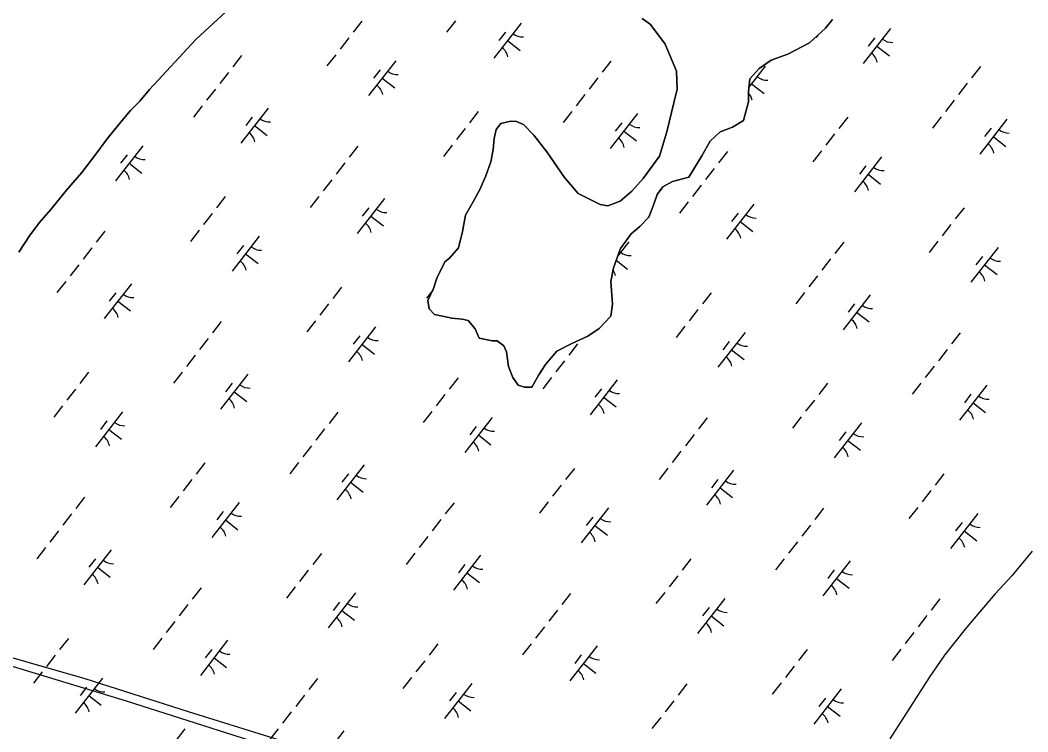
# Model space of a CAD drawing. Extents: x 3888273 to 3909528, y 158682 to 181032.
# Drawn here: x 3901581 to 3902718, y 166620 to 167423 of the extents above; entities that cross this region are included whole.
import ezdxf

# ---------------------------------------------------------------- set-up
doc = ezdxf.new("R2010")
doc.units = 0
for name, color, linetype in [('V-CHAN-DOCK', 7, 'Continuous'), ('V-TOPO-SHOR', 7, 'Continuous'), ('V-WETL-SWMP', 7, 'Continuous')]:
    doc.layers.add(name, color=color, linetype=linetype)

msp = doc.modelspace()

# ---------------------------------------------------------------- linework, layer by layer
at = {"layer": 'V-CHAN-DOCK'}
msp.add_lwpolyline([(3901411, 166742.9), (3901395.4, 166721.5), (3901307.2, 166579.4), (3901293, 166569.4), (3901237.6, 166563.7), (3901256, 166579.4), (3901284.5, 166582.2), (3901294.4, 166593.6), (3901382.6, 166728.6), (3901374, 166734.3), (3901395.4, 166762.8), (3901416.7, 166754.2), (3901416.7, 166748.5), (3901654.1, 166680.3), (3901770.7, 166643.3), (3901907.2, 166600.7), (3901901.5, 166590.7), (3901701.1, 166654.7)], close=True, dxfattribs=at)
at = {"layer": 'V-TOPO-SHOR'}
for points in [[(3901817.5, 167436.5), (3901799.1, 167419.6)], [(3901799.1, 167419.6), (3901779.1, 167401.1), (3901727, 167344.9), (3901715.9, 167331.6), (3901705.6, 167321), (3901691.8, 167304.9), (3901679.2, 167289.2), (3901665.1, 167270.4), (3901650.6, 167251.2), (3901633.3, 167231.2), (3901615.8, 167209.2), (3901602.4, 167194.3), (3901591.7, 167179.8), (3901579.5, 167161.4)], [(3902098.9, 167064.3), (3902094.2, 167074.6), (3902086.2, 167084.3), (3902079.7, 167085.5), (3902068, 167086.7), (3902057.5, 167089.2), (3902048.4, 167091), (3902042.4, 167097.5), (3902041, 167106.6), (3902047.4, 167120.3), (3902051.1, 167132.1), (3902060, 167150.5), (3902065.2, 167154.4), (3902075.5, 167166.3), (3902079.8, 167184.6), (3902083.5, 167202.9), (3902092.4, 167218.6), (3902099.4, 167231.8), (3902106.4, 167247.5), (3902112.1, 167263.2), (3902114.5, 167276.9), (3902115.6, 167289.3), (3902118.1, 167299.8), (3902123.2, 167306.4), (3902134.3, 167309.1), (3902140.8, 167308.5), (3902148.7, 167305.4), (3902160.6, 167293.1), (3902175.1, 167274.4), (3902195, 167245.3), (3902210.3, 167227.3), (3902235.2, 167215.2), (3902243.7, 167213.4), (3902257.9, 167218.8), (3902270.8, 167230), (3902283.7, 167244.5), (3902302.3, 167269.5), (3902310.4, 167297), (3902318.5, 167329.6), (3902322.2, 167345.3), (3902321.3, 167365.5), (3902308.5, 167396), (3902292, 167418), (3902282.7, 167425)], [(3902497.2, 167423.8), (3902489.5, 167413.9), (3902471.4, 167397.4), (3902446.8, 167384.7), (3902428, 167377.9), (3902414.4, 167368.6), (3902404.2, 167356.8), (3902402.4, 167342.4), (3902402.5, 167330.7), (3902396.9, 167309.8), (3902384.6, 167302.4), (3902370.4, 167297.1), (3902359.4, 167286.5), (3902349.8, 167270.1), (3902335.2, 167245.8), (3902317, 167241), (3902306, 167235), (3902299.6, 167226.4)], [(3902299.6, 167226.4), (3902295.8, 167215.3), (3902290.1, 167200.9), (3902279.8, 167190.3), (3902270.1, 167181.8), (3902258, 167165.3), (3902250.4, 167143.7), (3902247.3, 167128), (3902249, 167102.6), (3902247.2, 167088.9), (3902234.3, 167075.1), (3902221.4, 167066.4), (3902203.2, 167058.4), (3902186.4, 167049.7), (3902173.6, 167034.6), (3902165.9, 167022.7), (3902158.2, 167009), (3902149.8, 167008.9), (3902142.6, 167011.4), (3902136.6, 167019.8), (3902131.9, 167032.1), (3902129.7, 167049), (3902126.4, 167055.5), (3902119.1, 167061.3), (3902113.3, 167061.2), (3902098.9, 167064.3)]]:
    msp.add_lwpolyline(points, dxfattribs=at)
at = {"layer": 'V-WETL-SWMP'}
for p, q in [((3901799.1, 167419.6), (3901817.5, 167436.5)), ((3901779.1, 167401.1), (3901799.1, 167419.6)), ((3901966.4, 167421.9), (3901956.6, 167409.3)), ((3902071.9, 167422.2), (3902062.1, 167409.5)), ((3902146, 167419.7), (3902115.3, 167380.2)), ((3902282.7, 167425), (3902292, 167418)), ((3902292, 167418), (3902308.5, 167396)), ((3902489.5, 167413.9), (3902497.2, 167423.8)), ((3902128.3, 167409.4), (3902120.9, 167400)), ((3902471.4, 167397.4), (3902489.5, 167413.9)), ((3902480.7, 167405.9), (3902478.7, 167403.3)), ((3902562.7, 167413.5), (3902532, 167374)), ((3901727, 167344.9), (3901779.1, 167401.1)), ((3901951.7, 167403), (3901941.9, 167390.4)), ((3902130.7, 167400), (3902144.9, 167388.9)), ((3902308.5, 167396), (3902321.3, 167365.5)), ((3902446.8, 167384.7), (3902471.4, 167397.4)), ((3902545, 167403.2), (3902537.6, 167393.7)), ((3902547.4, 167393.7), (3902561.6, 167382.7)), ((3901830.7, 167383.1), (3901820.9, 167370.4)), ((3901937, 167384), (3901927.1, 167371.4)), ((3902428, 167377.9), (3902446.8, 167384.7)), ((3902004.8, 167377.2), (3901974.1, 167337.8)), ((3902247.4, 167376.8), (3902237.6, 167364.2)), ((3902421.5, 167371), (3902403, 167347.3)), ((3902414.4, 167368.6), (3902428, 167377.9)), ((3902664.1, 167370.6), (3902654.2, 167358)), ((3901816, 167364.1), (3901806.2, 167351.5)), ((3901987, 167367), (3901979.7, 167357.5)), ((3902321.3, 167365.5), (3902322.2, 167345.3)), ((3902404.2, 167356.8), (3902414.4, 167368.6)), ((3901989.4, 167357.5), (3902003.7, 167346.5)), ((3902232.7, 167357.9), (3902222.8, 167345.3)), ((3902402.4, 167342.4), (3902404.2, 167356.8)), ((3902406.1, 167351.3), (3902420.3, 167340.2)), ((3902649.3, 167351.7), (3902639.5, 167339.1)), ((3901715.9, 167331.6), (3901727, 167344.9)), ((3901801.3, 167345.2), (3901791.4, 167332.6)), ((3902217.9, 167339), (3902208.1, 167326.3)), ((3902322.2, 167345.3), (3902318.5, 167329.6)), ((3902402.5, 167330.7), (3902402.4, 167342.4)), ((3901705.6, 167321), (3901715.9, 167331.6)), ((3901786.5, 167326.2), (3901776.7, 167313.6)), ((3902318.5, 167329.6), (3902310.4, 167297)), ((3902396.9, 167309.8), (3902402.5, 167330.7)), ((3902634.6, 167332.7), (3902624.8, 167320.1)), ((3901691.8, 167304.9), (3901705.6, 167321)), ((3901860.7, 167323.8), (3901830, 167284.3)), ((3901842.9, 167313.5), (3901835.5, 167304)), ((3902097.7, 167319.8), (3902087.9, 167307.2)), ((3902203.2, 167320), (3902193.4, 167307.4)), ((3902277.3, 167317.6), (3902246.6, 167278.1)), ((3902514.4, 167313.6), (3902504.6, 167300.9)), ((3902619.8, 167313.8), (3902610, 167301.2)), ((3901679.2, 167289.2), (3901691.8, 167304.9)), ((3901845.3, 167304), (3901859.5, 167293)), ((3902123.2, 167306.4), (3902118.1, 167299.8)), ((3902134.3, 167309.1), (3902123.2, 167306.4)), ((3902140.8, 167308.5), (3902134.3, 167309.1)), ((3902148.7, 167305.4), (3902140.8, 167308.5)), ((3902160.6, 167293.1), (3902148.7, 167305.4)), ((3902259.6, 167307.3), (3902252.2, 167297.8)), ((3902370.4, 167297.1), (3902384.6, 167302.4)), ((3902384.6, 167302.4), (3902396.9, 167309.8)), ((3902694, 167311.3), (3902663.3, 167271.9)), ((3902083, 167300.8), (3902073.2, 167288.2)), ((3902118.1, 167299.8), (3902115.6, 167289.3)), ((3902175.1, 167274.4), (3902160.6, 167293.1)), ((3902262, 167297.8), (3902276.2, 167286.8)), ((3902310.4, 167297), (3902302.3, 167269.5)), ((3902359.4, 167286.5), (3902370.4, 167297.1)), ((3902499.6, 167294.6), (3902489.8, 167282)), ((3902676.2, 167301.1), (3902668.9, 167291.6)), ((3902678.6, 167291.6), (3902692.8, 167280.5)), ((3901665.1, 167270.4), (3901679.2, 167289.2)), ((3901719.4, 167281.3), (3901688.7, 167241.9)), ((3901962, 167280.9), (3901952.2, 167268.3)), ((3902068.2, 167281.9), (3902058.4, 167269.3)), ((3902115.6, 167289.3), (3902114.5, 167276.9)), ((3902349.8, 167270.1), (3902359.4, 167286.5)), ((3901650.6, 167251.2), (3901665.1, 167270.4)), ((3901701.7, 167271.1), (3901694.3, 167261.6)), ((3902114.5, 167276.9), (3902112.1, 167263.2)), ((3902195, 167245.3), (3902175.1, 167274.4)), ((3902302.3, 167269.5), (3902283.7, 167244.5)), ((3902335.2, 167245.8), (3902349.8, 167270.1)), ((3902378.7, 167274.7), (3902368.8, 167262.1)), ((3902484.9, 167275.7), (3902475.1, 167263)), ((3902552.7, 167268.9), (3902522, 167229.4)), ((3901704.1, 167261.6), (3901718.3, 167250.5)), ((3901947.3, 167262), (3901937.4, 167249.4)), ((3902112.1, 167263.2), (3902106.4, 167247.5)), ((3902535, 167258.6), (3902527.6, 167249.1)), ((3901633.3, 167231.2), (3901650.6, 167251.2)), ((3902106.4, 167247.5), (3902099.4, 167231.8)), ((3902210.3, 167227.3), (3902195, 167245.3)), ((3902317, 167241), (3902335.2, 167245.8)), ((3902363.9, 167255.8), (3902354.1, 167243.1)), ((3902537.4, 167249.1), (3902551.6, 167238.1)), ((3901932.5, 167243), (3901922.7, 167230.4)), ((3902283.7, 167244.5), (3902270.8, 167230)), ((3902299.6, 167226.4), (3902306, 167235)), ((3902306, 167235), (3902317, 167241)), ((3902349.2, 167236.8), (3902339.4, 167224.2)), ((3901615.8, 167209.2), (3901633.3, 167231.2)), ((3901812.3, 167223.9), (3901802.5, 167211.2)), ((3901917.8, 167224.1), (3901908, 167211.5)), ((3902099.4, 167231.8), (3902092.4, 167218.6)), ((3902235.2, 167215.2), (3902210.3, 167227.3)), ((3902270.8, 167230), (3902257.9, 167218.8)), ((3902295.8, 167215.3), (3902299.6, 167226.4)), ((3901991.9, 167221.6), (3901961.2, 167182.2)), ((3901974.2, 167211.4), (3901966.8, 167201.9)), ((3902092.4, 167218.6), (3902083.5, 167202.9)), ((3902243.7, 167213.4), (3902235.2, 167215.2)), ((3902257.9, 167218.8), (3902243.7, 167213.4)), ((3902290.1, 167200.9), (3902295.8, 167215.3)), ((3902334.5, 167217.9), (3902324.6, 167205.3)), ((3902408.6, 167215.4), (3902377.9, 167175.9)), ((3902645.7, 167211.4), (3902635.8, 167198.8)), ((3901602.4, 167194.3), (3901615.8, 167209.2)), ((3901797.6, 167204.9), (3901787.8, 167192.3)), ((3901976.6, 167201.9), (3901990.8, 167190.8)), ((3902083.5, 167202.9), (3902079.8, 167184.6)), ((3902279.8, 167190.3), (3902290.1, 167200.9)), ((3902390.8, 167205.1), (3902383.5, 167195.7)), ((3901591.7, 167179.8), (3901602.4, 167194.3)), ((3902270.1, 167181.8), (3902279.8, 167190.3)), ((3902393.3, 167195.7), (3902407.5, 167184.6)), ((3902630.9, 167192.5), (3902621.1, 167179.8)), ((3901579.5, 167161.4), (3901591.7, 167179.8)), ((3901676.6, 167185), (3901666.8, 167172.4)), ((3901782.9, 167186), (3901773, 167173.4)), ((3901850.7, 167179.2), (3901820, 167139.7)), ((3902079.8, 167184.6), (3902075.5, 167166.3)), ((3902258, 167165.3), (3902270.1, 167181.8)), ((3901661.9, 167166.1), (3901652.1, 167153.4)), ((3901832.9, 167168.9), (3901825.6, 167159.5)), ((3902075.5, 167166.3), (3902065.2, 167154.4)), ((3902267.4, 167173), (3902255.1, 167157.2)), ((3902510, 167172.6), (3902500.1, 167159.9)), ((3902616.2, 167173.5), (3902606.4, 167160.9)), ((3902684, 167166.7), (3902653.3, 167127.3)), ((3901835.3, 167159.5), (3901849.5, 167148.4)), ((3902065.2, 167154.4), (3902060, 167150.5)), ((3902250.4, 167143.7), (3902258, 167165.3)), ((3902666.3, 167156.5), (3902658.9, 167147)), ((3901647.1, 167147.1), (3901637.3, 167134.5)), ((3902060, 167150.5), (3902051.1, 167132.1)), ((3902247.3, 167128), (3902250.4, 167143.7)), ((3902253.4, 167152.2), (3902266.2, 167142.2)), ((3902495.2, 167153.6), (3902485.4, 167141)), ((3902668.7, 167147), (3902682.9, 167135.9)), ((3902051.1, 167132.1), (3902047.4, 167120.3)), ((3902480.5, 167134.7), (3902470.7, 167122)), ((3901632.4, 167128.2), (3901622.6, 167115.6)), ((3901706.5, 167125.7), (3901675.8, 167086.3)), ((3901943.6, 167121.7), (3901933.8, 167109.1)), ((3902047.4, 167120.3), (3902041, 167106.6)), ((3902249, 167102.6), (3902247.3, 167128)), ((3901688.8, 167115.5), (3901681.4, 167106)), ((3902046.7, 167118.9), (3902039.2, 167109.3)), ((3902360.3, 167115.5), (3902350.5, 167102.9)), ((3902465.7, 167115.7), (3902455.9, 167103.1)), ((3902539.9, 167113.3), (3902509.2, 167073.8)), ((3901691.2, 167106), (3901705.4, 167094.9)), ((3901928.9, 167102.8), (3901919, 167090.1)), ((3902041, 167106.6), (3902042.4, 167097.5)), ((3902042.4, 167097.5), (3902048.4, 167091)), ((3902247.2, 167088.9), (3902249, 167102.6)), ((3902522.1, 167103), (3902514.8, 167093.5)), ((3902048.4, 167091), (3902057.5, 167089.2)), ((3902057.5, 167089.2), (3902068, 167086.7)), ((3902068, 167086.7), (3902079.7, 167085.5)), ((3902234.3, 167075.1), (3902247.2, 167088.9)), ((3902345.5, 167096.6), (3902335.7, 167083.9)), ((3902524.5, 167093.5), (3902538.7, 167082.5)), ((3901807.9, 167082.9), (3901798.1, 167070.2)), ((3901914.1, 167083.8), (3901904.3, 167071.2)), ((3901982, 167077), (3901951.3, 167037.6)), ((3902079.7, 167085.5), (3902086.3, 167084.3)), ((3902086.3, 167084.3), (3902094.2, 167074.6)), ((3902094.2, 167074.6), (3902098.9, 167064.3)), ((3902221.4, 167066.4), (3902234.3, 167075.1)), ((3902330.8, 167077.6), (3902321, 167065)), ((3901793.2, 167063.9), (3901783.3, 167051.3)), ((3901964.2, 167066.8), (3901956.8, 167057.3)), ((3902098.9, 167064.3), (3902113.3, 167061.2)), ((3902203.2, 167058.4), (3902221.4, 167066.4)), ((3902398.6, 167070.8), (3902367.9, 167031.4)), ((3902641.2, 167070.4), (3902631.4, 167057.8)), ((3901966.6, 167057.3), (3901980.8, 167046.3)), ((3902113.3, 167061.2), (3902119.1, 167061.3)), ((3902119.1, 167061.3), (3902126.4, 167055.5)), ((3902126.4, 167055.5), (3902129.7, 167049)), ((3902186.4, 167049.7), (3902203.2, 167058.4)), ((3902209.8, 167057.7), (3902200, 167045.1)), ((3902380.9, 167060.6), (3902373.5, 167051.1)), ((3901778.4, 167045), (3901768.6, 167032.4)), ((3902129.7, 167049), (3902131.9, 167032.1)), ((3902173.6, 167034.6), (3902186.4, 167049.7)), ((3902383.3, 167051.1), (3902397.5, 167040)), ((3902626.5, 167051.5), (3902616.7, 167038.8)), ((3902131.9, 167032.1), (3902136.6, 167019.8)), ((3902165.9, 167022.7), (3902173.6, 167034.6)), ((3902195.1, 167038.8), (3902185.3, 167026.1)), ((3902611.8, 167032.5), (3902601.9, 167019.9)), ((3901658.2, 167025.8), (3901648.4, 167013.2)), ((3901763.7, 167026), (3901753.9, 167013.4)), ((3901837.8, 167023.6), (3901807.1, 166984.1)), ((3902074.9, 167019.6), (3902065.1, 167006.9)), ((3902136.6, 167019.8), (3902142.6, 167011.4)), ((3902158.2, 167009), (3902165.9, 167022.7)), ((3902180.4, 167019.8), (3902170.5, 167007.2)), ((3901643.5, 167006.9), (3901633.7, 166994.2)), ((3901820.1, 167013.3), (3901812.7, 167003.8)), ((3902142.6, 167011.4), (3902149.8, 167008.9)), ((3902149.8, 167008.9), (3902158.2, 167009)), ((3902254.5, 167017.3), (3902223.8, 166977.9)), ((3902236.7, 167007.1), (3902229.4, 166997.6)), ((3902491.6, 167013.3), (3902481.7, 167000.7)), ((3902597, 167013.6), (3902587.2, 167001)), ((3902671.2, 167011.1), (3902640.5, 166971.7)), ((3901822.5, 167003.8), (3901836.7, 166992.8)), ((3902060.2, 167000.6), (3902050.3, 166988)), ((3902239.1, 166997.6), (3902253.4, 166986.6)), ((3902653.4, 167000.9), (3902646, 166991.4)), ((3901628.7, 166987.9), (3901618.9, 166975.3)), ((3902476.8, 166994.4), (3902467, 166981.8)), ((3902655.8, 166991.4), (3902670, 166980.3)), ((3901696.6, 166981.1), (3901665.9, 166941.7)), ((3901939.2, 166980.7), (3901929.4, 166968.1)), ((3902045.4, 166981.7), (3902035.6, 166969.1)), ((3902113.3, 166974.9), (3902082.6, 166935.4)), ((3902355.8, 166974.5), (3902346, 166961.9)), ((3902462.1, 166975.5), (3902452.3, 166962.8)), ((3901678.8, 166970.9), (3901671.5, 166961.4)), ((3901681.2, 166961.4), (3901695.4, 166950.3)), ((3901924.4, 166961.8), (3901914.6, 166949.2)), ((3902095.5, 166964.6), (3902088.1, 166955.2)), ((3902529.9, 166968.7), (3902499.2, 166929.2)), ((3902097.9, 166955.2), (3902112.1, 166944.1)), ((3902341.1, 166955.6), (3902331.3, 166942.9)), ((3902512.2, 166958.4), (3902504.8, 166948.9)), ((3901909.7, 166942.8), (3901899.9, 166930.2)), ((3902514.6, 166948.9), (3902528.8, 166937.9)), ((3902326.4, 166936.6), (3902316.5, 166924)), ((3901789.5, 166923.7), (3901779.7, 166911)), ((3901895, 166923.9), (3901885.1, 166911.3)), ((3901969.1, 166921.4), (3901938.4, 166882)), ((3902206.2, 166917.4), (3902196.3, 166904.8)), ((3902311.6, 166917.7), (3902301.8, 166905)), ((3901774.8, 166904.7), (3901764.9, 166892.1)), ((3901951.4, 166911.2), (3901944, 166901.7)), ((3902385.8, 166915.2), (3902355.1, 166875.7)), ((3902368, 166904.9), (3902360.7, 166895.5)), ((3902622.8, 166911.2), (3902613, 166898.6)), ((3901953.8, 166901.7), (3901968, 166890.6)), ((3902191.4, 166898.5), (3902181.6, 166885.9)), ((3902370.4, 166895.5), (3902384.6, 166884.4)), ((3901653.8, 166884.8), (3901644, 166872.2)), ((3901760, 166885.8), (3901750.2, 166873.1)), ((3902608.1, 166892.3), (3902598.3, 166879.6)), ((3901827.9, 166879), (3901797.2, 166839.5)), ((3902070.5, 166878.6), (3902060.6, 166865.9)), ((3902176.7, 166879.5), (3902166.9, 166866.9)), ((3902244.5, 166872.7), (3902213.8, 166833.3)), ((3902487.1, 166872.4), (3902477.3, 166859.7)), ((3902593.4, 166873.3), (3902583.5, 166860.7)), ((3901639.1, 166865.9), (3901629.2, 166853.2)), ((3901810.1, 166868.7), (3901802.7, 166859.2)), ((3901812.5, 166859.2), (3901826.7, 166848.2)), ((3902055.7, 166859.6), (3902045.9, 166847)), ((3902226.8, 166862.5), (3902219.4, 166853)), ((3902661.2, 166866.5), (3902630.5, 166827.1)), ((3902229.2, 166853), (3902243.4, 166842)), ((3902472.4, 166853.4), (3902462.6, 166840.8)), ((3902643.4, 166856.3), (3902636.1, 166846.8)), ((3901624.3, 166846.9), (3901614.5, 166834.3)), ((3902041, 166840.7), (3902031.2, 166828.1)), ((3902645.9, 166846.8), (3902660.1, 166835.7)), ((3901609.6, 166828), (3901599.8, 166815.3)), ((3901683.7, 166825.5), (3901653, 166786)), ((3902457.7, 166834.5), (3902447.8, 166821.8)), ((3901666, 166815.2), (3901658.6, 166805.8)), ((3901920.8, 166821.5), (3901911, 166808.9)), ((3902026.2, 166821.8), (3902016.4, 166809.1)), ((3902100.4, 166819.3), (3902069.7, 166779.8)), ((3902337.5, 166815.3), (3902327.6, 166802.7)), ((3902442.9, 166815.5), (3902433.1, 166802.9)), ((3902722.5, 166824.1), (3902699.4, 166796)), ((3901668.4, 166805.8), (3901682.6, 166794.7)), ((3901906, 166802.6), (3901896.2, 166789.9)), ((3902082.6, 166809), (3902075.3, 166799.6)), ((3902517.1, 166813.1), (3902486.4, 166773.6)), ((3902499.3, 166802.8), (3902491.9, 166793.3)), ((3902085, 166799.5), (3902099.2, 166788.5)), ((3902322.7, 166796.3), (3902312.9, 166783.7)), ((3902501.7, 166793.3), (3902515.9, 166782.3)), ((3902699.4, 166796), (3902680.7, 166775.8)), ((3901785.1, 166782.7), (3901775.2, 166770)), ((3901891.3, 166783.6), (3901881.5, 166771)), ((3901959.1, 166776.8), (3901928.4, 166737.4)), ((3902201.7, 166776.4), (3902191.9, 166763.8)), ((3902308, 166777.4), (3902298.2, 166764.8)), ((3902375.8, 166770.6), (3902345.1, 166731.1)), ((3902618.4, 166770.2), (3902608.6, 166757.6)), ((3902680.7, 166775.8), (3902662.9, 166755.1)), ((3901770.3, 166763.7), (3901760.5, 166751.1)), ((3901941.4, 166766.6), (3901934, 166757.1)), ((3901943.8, 166757.1), (3901958, 166746)), ((3902187, 166757.5), (3902177.2, 166744.9)), ((3902358.1, 166760.3), (3902350.7, 166750.9)), ((3902360.5, 166750.9), (3902374.7, 166739.8)), ((3902603.7, 166751.3), (3902593.8, 166738.6)), ((3902662.9, 166755.1), (3902646.9, 166736)), ((3901755.6, 166744.8), (3901745.8, 166732.1)), ((3902172.3, 166738.5), (3902162.4, 166725.9)), ((3902646.9, 166736), (3902623.7, 166706.8)), ((3901635.4, 166725.6), (3901625.6, 166713)), ((3901740.9, 166725.8), (3901731, 166713.2)), ((3901815, 166723.4), (3901784.3, 166683.9)), ((3902588.9, 166732.3), (3902579.1, 166719.7)), ((3901797.2, 166713.1), (3901789.9, 166703.6)), ((3902052.1, 166719.4), (3902042.2, 166706.7)), ((3902157.5, 166719.6), (3902147.7, 166707)), ((3902231.7, 166717.1), (3902201, 166677.7)), ((3902468.7, 166713.1), (3902458.9, 166700.5)), ((3902574.2, 166713.4), (3902564.4, 166700.8)), ((3901620.7, 166706.6), (3901610.8, 166694)), ((3901799.7, 166703.6), (3901813.9, 166692.6)), ((3902037.3, 166700.4), (3902027.5, 166687.8)), ((3902213.9, 166706.9), (3902206.5, 166697.4)), ((3902623.7, 166706.8), (3902606.3, 166681.5)), ((3902216.3, 166697.4), (3902230.5, 166686.3)), ((3902454, 166694.2), (3902444.2, 166681.6)), ((3901605.9, 166687.7), (3901596.1, 166675.1)), ((3901673.8, 166680.9), (3901643.1, 166641.4)), ((3901916.4, 166680.5), (3901906.5, 166667.9)), ((3902022.6, 166681.5), (3902012.8, 166668.9)), ((3902606.3, 166681.5), (3902584.8, 166648.1)), ((3901656, 166670.7), (3901648.6, 166661.2)), ((3902090.4, 166674.7), (3902059.7, 166635.2)), ((3902333, 166674.3), (3902323.2, 166661.7)), ((3902439.3, 166675.3), (3902429.4, 166662.6)), ((3902507.1, 166668.5), (3902476.4, 166629)), ((3901658.4, 166661.2), (3901672.6, 166650.1)), ((3901901.6, 166661.6), (3901891.8, 166648.9)), ((3902072.7, 166664.4), (3902065.3, 166655)), ((3902075.1, 166655), (3902089.3, 166643.9)), ((3902318.3, 166655.3), (3902308.5, 166642.7)), ((3902489.3, 166658.2), (3902482, 166648.7)), ((3901886.9, 166642.6), (3901877.1, 166630)), ((3902491.7, 166648.7), (3902506, 166637.7)), ((3902584.8, 166648.1), (3902562.1, 166612.3)), ((3902303.5, 166636.4), (3902293.7, 166623.8)), ((3901766.7, 166623.4), (3901756.9, 166610.8)), ((3901872.1, 166623.7), (3901862.3, 166611.1)), ((3901946.3, 166621.2), (3901915.6, 166581.8))]:
    msp.add_line(p, q, dxfattribs=at)
for centre, start, end in [((3902147.8, 167421.6), 231.343, 272.8866), ((3902564.5, 167415.4), 231.343, 272.8866), ((3902113.9, 167378), 11.343, 52.8866), ((3902530.6, 167371.8), 11.343, 52.8866), ((3902006.6, 167379.2), 231.343, 272.8866), ((3902423.3, 167372.9), 231.343, 272.8866), ((3901972.7, 167335.6), 11.343, 52.8866), ((3902389.3, 167329.3), 11.343, 42.1503), ((3901862.5, 167325.7), 231.343, 272.8866), ((3902279.1, 167319.5), 231.343, 272.8866), ((3901828.5, 167282.1), 11.343, 52.8866), ((3902695.8, 167313.2), 231.343, 272.8866), ((3902245.2, 167275.9), 11.343, 52.8866), ((3902661.9, 167269.6), 11.343, 52.8866), ((3901721.2, 167283.3), 231.343, 272.8866), ((3902554.5, 167270.8), 231.343, 272.8866), ((3901687.3, 167239.7), 11.343, 52.8866), ((3902520.6, 167227.2), 11.343, 52.8866), ((3901993.7, 167223.6), 231.343, 272.8866), ((3902410.4, 167217.3), 231.343, 272.8866), ((3901959.8, 167180), 11.343, 52.8866), ((3902376.5, 167173.7), 11.343, 52.8866), ((3901852.5, 167181.1), 231.343, 272.8866), ((3902269.2, 167174.9), 231.343, 272.8866), ((3902685.8, 167168.7), 231.343, 272.8866), ((3901818.6, 167137.5), 11.343, 52.8866), ((3902235.2, 167131.3), 11.343, 33.7632), ((3902651.9, 167125.1), 11.343, 52.8866), ((3901708.3, 167127.6), 231.343, 272.8866), ((3901674.4, 167084), 11.343, 52.8866), ((3902541.7, 167115.2), 231.343, 272.8866), ((3902507.8, 167071.6), 11.343, 52.8866), ((3901983.8, 167079), 231.343, 272.8866), ((3902400.4, 167072.7), 231.343, 272.8866), ((3901949.8, 167035.4), 11.343, 52.8866), ((3902366.5, 167029.1), 11.343, 52.8866), ((3901839.6, 167025.5), 231.343, 272.8866), ((3901805.7, 166981.9), 11.343, 52.8866), ((3902256.3, 167019.3), 231.343, 272.8866), ((3902673, 167013), 231.343, 272.8866), ((3902222.4, 166975.7), 11.343, 52.8866), ((3902639, 166969.4), 11.343, 52.8866), ((3901698.4, 166983), 231.343, 272.8866), ((3902115.1, 166976.8), 231.343, 272.8866), ((3901664.5, 166939.4), 11.343, 52.8866), ((3902531.7, 166970.6), 231.343, 272.8866), ((3902081.1, 166933.2), 11.343, 52.8866), ((3902497.8, 166927), 11.343, 52.8866), ((3901970.9, 166923.3), 231.343, 272.8866), ((3901937, 166879.7), 11.343, 52.8866), ((3902387.6, 166917.1), 231.343, 272.8866), ((3902353.7, 166873.5), 11.343, 52.8866), ((3901829.7, 166880.9), 231.343, 272.8866), ((3902246.3, 166874.7), 231.343, 272.8866), ((3901795.7, 166837.3), 11.343, 52.8866), ((3902663, 166868.4), 231.343, 272.8866), ((3902212.4, 166831.1), 11.343, 52.8866), ((3902629.1, 166824.8), 11.343, 52.8866), ((3901685.5, 166827.4), 231.343, 272.8866), ((3902102.2, 166821.2), 231.343, 272.8866), ((3901651.6, 166783.8), 11.343, 52.8866), ((3902068.3, 166777.6), 11.343, 52.8866), ((3902518.9, 166815), 231.343, 272.8866), ((3902484.9, 166771.4), 11.343, 52.8866), ((3901960.9, 166778.8), 231.343, 272.8866), ((3902377.6, 166772.5), 231.343, 272.8866), ((3901927, 166735.2), 11.343, 52.8866), ((3902343.7, 166728.9), 11.343, 52.8866), ((3901816.8, 166725.3), 231.343, 272.8866), ((3902233.5, 166719.1), 231.343, 272.8866), ((3901782.9, 166681.7), 11.343, 52.8866), ((3902199.5, 166675.5), 11.343, 52.8866), ((3901675.6, 166682.8), 231.343, 272.8866), ((3902092.2, 166676.6), 231.343, 272.8866), ((3902508.9, 166670.4), 231.343, 272.8866), ((3901641.6, 166639.2), 11.343, 52.8866), ((3902058.3, 166633), 11.343, 52.8866), ((3902475, 166626.8), 11.343, 52.8866)]:
    msp.add_arc(centre, 17.6, start, end, dxfattribs=at)

doc.saveas('drawing.dxf')
